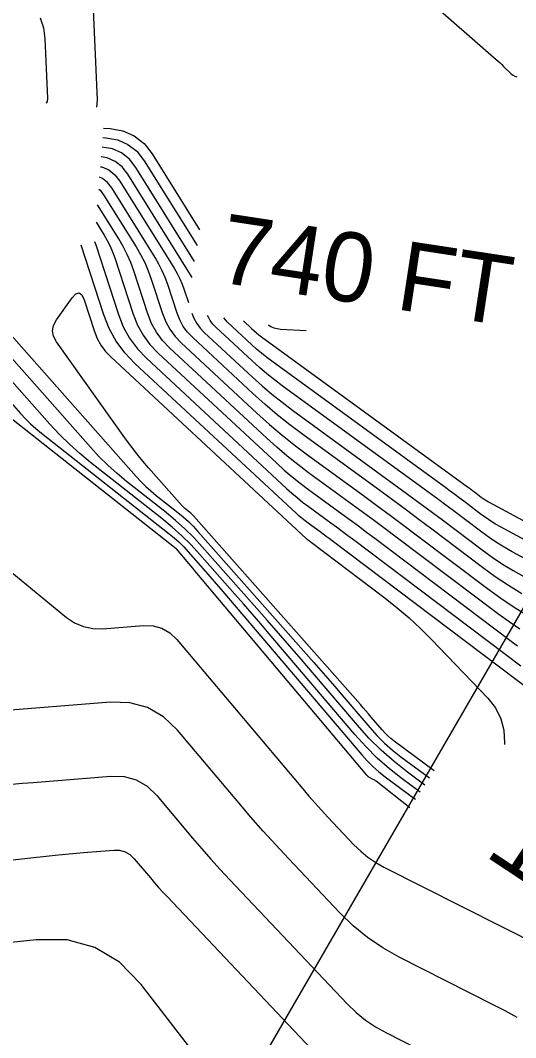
# Model space of a CAD drawing. Extents: x 1354696 to 1366163, y 660729 to 670380.
# Drawn here: x 1361233.4 to 1361276.2, y 664810.1 to 664898.2 of the extents above; entities that cross this region are included whole.
import ezdxf

# ---------------------------------------------------------------- set-up
doc = ezdxf.new("R2010")
doc.units = 0
for name, color, linetype in [('Default', 7, 'Continuous'), ('R_Contour Annot', 7, 'Continuous'), ('R_Contours', 7, 'Continuous')]:
    doc.layers.add(name, color=color, linetype=linetype)

msp = doc.modelspace()

# ---------------------------------------------------------------- linework, layer by layer
at = {"layer": 'Default'}
msp.add_lwpolyline([(1361297.119, 664882.191), (1361438.929, 664873.586), (1361352.904, 664835.143), (1361279.14, 664802.18), (1361229.797, 664765.976)], close=True, dxfattribs=at)
at = {"layer": 'R_Contours'}
for points in [[(1361244.215, 664921.359), (1361274.554, 664894.808), (1361274.716, 664894.664), (1361274.876, 664894.517), (1361275.034, 664894.368), (1361275.189, 664894.216), (1361275.807, 664893.605), (1361275.969, 664893.469), (1361276.146, 664893.364), (1361276.339, 664893.293)], [(1361239.979, 664890.669), (1361240.045, 664891.33), (1361239.324, 664907.611)], [(1361235.061, 664898.414), (1361235.353, 664897.562), (1361235.478, 664896.633), (1361235.709, 664891.437), (1361235.683, 664891.177), (1361235.59, 664891.016)], [(1361240.554, 664888.862), (1361241.121, 664888.823), (1361242.24, 664888.626), (1361243.219, 664888.196), (1361244.059, 664887.534), (1361244.76, 664886.639), (1361248.858, 664880.072)], [(1361240.49, 664888.044), (1361240.768, 664888.025), (1361241.78, 664887.847), (1361242.666, 664887.458), (1361243.426, 664886.858), (1361244.06, 664886.049), (1361248.648, 664878.697)], [(1361248.438, 664877.323), (1361243.361, 664885.459), (1361242.793, 664886.183), (1361242.114, 664886.719), (1361241.321, 664887.067), (1361240.425, 664887.225)], [(1361248.228, 664875.948), (1361242.661, 664884.869), (1361242.16, 664885.508), (1361241.561, 664885.981), (1361240.861, 664886.288), (1361240.358, 664886.377)], [(1361240.291, 664885.529), (1361240.401, 664885.509), (1361241.008, 664885.243), (1361241.528, 664884.833), (1361241.961, 664884.279), (1361246.669, 664876.734), (1361246.931, 664876.285), (1361247.164, 664875.823), (1361247.369, 664875.348), (1361247.544, 664874.86), (1361247.897, 664873.78)], [(1361276.767, 664848.551), (1361275.603, 664849.268), (1361274.467, 664850.028), (1361273.358, 664850.832), (1361268.981, 664854.136), (1361267.885, 664854.96), (1361266.785, 664855.779), (1361265.682, 664856.593), (1361264.576, 664857.403), (1361257.796, 664862.341), (1361256.678, 664863.181), (1361255.586, 664864.054), (1361254.52, 664864.959), (1361253.481, 664865.896), (1361248.278, 664870.73), (1361247.836, 664871.194), (1361247.463, 664871.703), (1361247.158, 664872.255), (1361246.922, 664872.851), (1361246.115, 664875.322), (1361245.896, 664875.932), (1361245.64, 664876.525), (1361245.35, 664877.101), (1361245.023, 664877.661), (1361241.261, 664883.689), (1361240.895, 664884.158), (1361240.455, 664884.505), (1361240.218, 664884.608)], [(1361240.137, 664883.581), (1361240.262, 664883.483), (1361240.562, 664883.1), (1361243.377, 664878.587), (1361243.768, 664877.917), (1361244.117, 664877.226), (1361244.423, 664876.515), (1361244.686, 664875.785), (1361245.653, 664872.823), (1361245.935, 664872.109), (1361246.301, 664871.447), (1361246.748, 664870.838), (1361247.277, 664870.281), (1361253.835, 664864.189), (1361254.917, 664863.213), (1361256.027, 664862.271), (1361257.164, 664861.362), (1361258.329, 664860.487), (1361263.044, 664857.052), (1361264.221, 664856.191), (1361265.394, 664855.325), (1361266.563, 664854.454), (1361267.729, 664853.578), (1361273.793, 664849.001), (1361274.933, 664848.174), (1361276.102, 664847.392), (1361277.3, 664846.654)], [(1361276.588, 664845.495), (1361275.662, 664846.114), (1361274.759, 664846.769), (1361265.886, 664853.467), (1361264.946, 664854.173), (1361264.004, 664854.874), (1361263.059, 664855.572), (1361262.11, 664856.266), (1361258.311, 664859.034), (1361257.372, 664859.739), (1361256.455, 664860.472), (1361255.561, 664861.231), (1361254.689, 664862.017), (1361246.277, 664869.833), (1361245.66, 664870.481), (1361245.138, 664871.191), (1361244.713, 664871.963), (1361244.383, 664872.795), (1361243.169, 664876.514), (1361242.91, 664877.234), (1361242.609, 664877.934), (1361242.265, 664878.615), (1361241.88, 664879.276), (1361240.031, 664882.239)], [(1361239.911, 664880.72), (1361240.603, 664879.611), (1361240.878, 664879.139), (1361241.123, 664878.653), (1361241.338, 664878.153), (1361241.523, 664877.639), (1361243.114, 664872.767), (1361243.49, 664871.816), (1361243.976, 664870.936), (1361244.572, 664870.125), (1361245.277, 664869.384), (1361255.543, 664859.846), (1361256.205, 664859.249), (1361256.884, 664858.673), (1361257.58, 664858.117), (1361258.292, 664857.581), (1361261.177, 664855.48), (1361261.897, 664854.953), (1361262.614, 664854.424), (1361263.33, 664853.891), (1361264.043, 664853.355), (1361275.725, 664844.537), (1361276.391, 664844.054)], [(1361277.657, 664840.074), (1361260.357, 664853.131), (1361260.096, 664853.327), (1361259.835, 664853.522), (1361259.573, 664853.715), (1361259.31, 664853.908), (1361258.256, 664854.676), (1361257.995, 664854.871), (1361257.741, 664855.074), (1361257.493, 664855.285), (1361257.251, 664855.503), (1361243.276, 664868.487), (1361242.396, 664869.412), (1361241.652, 664870.424), (1361241.045, 664871.524), (1361240.575, 664872.711), (1361238.607, 664878.74)], [(1361239.778, 664879.04), (1361239.878, 664878.765), (1361241.845, 664872.739), (1361242.268, 664871.67), (1361242.814, 664870.68), (1361243.484, 664869.769), (1361244.276, 664868.936), (1361256.397, 664857.675), (1361256.849, 664857.267), (1361257.312, 664856.874), (1361257.787, 664856.494), (1361258.274, 664856.128), (1361260.243, 664854.694), (1361260.735, 664854.334), (1361261.225, 664853.973), (1361261.713, 664853.609), (1361262.2, 664853.243), (1361276.691, 664842.305)], [(1361269.183, 664833.222), (1361265.713, 664835.79), (1361265.43, 664836.012), (1361265.162, 664836.25), (1361264.907, 664836.502), (1361264.666, 664836.77), (1361263.732, 664837.87), (1361263.498, 664838.144), (1361263.263, 664838.417), (1361263.026, 664838.69), (1361262.788, 664838.96), (1361248.356, 664855.289), (1361248.281, 664855.37), (1361248.202, 664855.449), (1361248.119, 664855.523), (1361248.033, 664855.594), (1361247.683, 664855.87), (1361247.597, 664855.941), (1361247.515, 664856.015), (1361247.436, 664856.093), (1361247.361, 664856.175), (1361244.453, 664859.462), (1361243.951, 664860.044), (1361243.466, 664860.638), (1361242.996, 664861.245), (1361242.542, 664861.865), (1361236.485, 664870.366), (1361236.232, 664870.841), (1361236.147, 664871.315), (1361236.232, 664871.79), (1361236.485, 664872.264), (1361237.837, 664874.162), (1361238.156, 664874.508), (1361238.435, 664874.596), (1361238.675, 664874.428), (1361238.875, 664874.003), (1361239.771, 664871.26), (1361240.016, 664870.641), (1361240.332, 664870.068), (1361240.72, 664869.54), (1361241.179, 664869.058), (1361258.105, 664853.332), (1361258.137, 664853.303), (1361258.17, 664853.275), (1361258.203, 664853.249), (1361258.237, 664853.223), (1361258.376, 664853.122), (1361258.411, 664853.096), (1361258.445, 664853.071), (1361258.48, 664853.045), (1361258.514, 664853.019), (1361264.925, 664848.181), (1361265.986, 664847.346), (1361267.012, 664846.469), (1361268.001, 664845.552), (1361268.954, 664844.595), (1361273.811, 664839.513), (1361274.482, 664838.664), (1361274.948, 664837.738), (1361275.209, 664836.734), (1361275.264, 664835.653), (1361275.258, 664835.516)], [(1361248.202, 664872.852), (1361248.38, 664872.401), (1361248.625, 664871.958), (1361248.924, 664871.551), (1361249.278, 664871.179), (1361253.449, 664867.304), (1361254.282, 664866.553), (1361255.136, 664865.827), (1361256.011, 664865.128), (1361256.908, 664864.454), (1361266.445, 664857.507), (1361267.313, 664856.872), (1361268.178, 664856.234), (1361269.04, 664855.591), (1361269.9, 664854.945), (1361273.333, 664852.354), (1361274.202, 664851.724), (1361275.093, 664851.127), (1361276.006, 664850.565), (1361276.941, 664850.037)], [(1361289.018, 664845.123), (1361275.923, 664852.196), (1361275.246, 664852.579), (1361274.584, 664852.987), (1361273.938, 664853.419), (1361273.307, 664853.876), (1361270.819, 664855.755), (1361270.196, 664856.223), (1361269.571, 664856.688), (1361268.943, 664857.151), (1361268.314, 664857.612), (1361256.02, 664866.567), (1361255.345, 664867.074), (1361254.686, 664867.6), (1361254.043, 664868.146), (1361253.417, 664868.711), (1361250.278, 664871.627), (1361250.012, 664871.907), (1361249.787, 664872.214), (1361249.603, 664872.547), (1361249.565, 664872.644)], [(1361231.705, 664871.917), (1361243.389, 664858.709), (1361243.795, 664858.271), (1361244.218, 664857.853), (1361244.66, 664857.453), (1361245.121, 664857.074), (1361246.999, 664855.593), (1361247.459, 664855.213), (1361247.901, 664854.814), (1361248.325, 664854.395), (1361248.73, 664853.957), (1361258.753, 664842.616), (1361259.367, 664841.918), (1361259.978, 664841.216), (1361260.585, 664840.511), (1361261.189, 664839.804), (1361263.597, 664836.967), (1361264.217, 664836.278), (1361264.874, 664835.627), (1361265.567, 664835.015), (1361266.297, 664834.442), (1361268.777, 664832.607)], [(1361291.054, 664845.633), (1361274.905, 664854.356), (1361274.485, 664854.593), (1361274.074, 664854.846), (1361273.673, 664855.114), (1361273.282, 664855.398), (1361271.738, 664856.564), (1361271.351, 664856.854), (1361270.963, 664857.143), (1361270.574, 664857.431), (1361270.184, 664857.716), (1361255.131, 664868.68), (1361254.678, 664869.021), (1361254.236, 664869.374), (1361253.805, 664869.74), (1361253.384, 664870.119), (1361251.279, 664872.076), (1361251.1, 664872.264), (1361250.979, 664872.428)], [(1361252.659, 664872.171), (1361253.352, 664871.527), (1361253.567, 664871.334), (1361253.787, 664871.147), (1361254.012, 664870.967), (1361254.243, 664870.794), (1361272.053, 664857.821), (1361272.205, 664857.71), (1361272.356, 664857.598), (1361272.506, 664857.486), (1361272.657, 664857.373), (1361273.257, 664856.92), (1361273.409, 664856.81), (1361273.564, 664856.706), (1361273.724, 664856.607), (1361273.887, 664856.515), (1361293.089, 664846.143)], [(1361254.821, 664871.841), (1361255.043, 664871.702), (1361255.307, 664871.585), (1361255.585, 664871.508), (1361255.878, 664871.47), (1361258.096, 664871.341)], [(1361268.371, 664831.991), (1361266.88, 664833.094), (1361265.704, 664834.018), (1361264.587, 664835.004), (1361263.528, 664836.053), (1361262.528, 664837.165), (1361258.646, 664841.738), (1361257.672, 664842.879), (1361256.693, 664844.015), (1361255.709, 664845.146), (1361254.718, 664846.272), (1361249.104, 664852.624), (1361248.369, 664853.419), (1361247.601, 664854.179), (1361246.799, 664854.903), (1361245.964, 664855.592), (1361242.558, 664858.277), (1361241.723, 664858.966), (1361240.922, 664859.69), (1361240.153, 664860.45), (1361239.418, 664861.244), (1361232.153, 664869.457)], [(1361267.964, 664831.376), (1361266.415, 664832.522), (1361265.304, 664833.395), (1361264.248, 664834.327), (1361263.248, 664835.318), (1361262.303, 664836.369), (1361254.897, 664845.092), (1361254.158, 664845.958), (1361253.416, 664846.819), (1361252.669, 664847.677), (1361251.917, 664848.532), (1361248.904, 664851.941), (1361248.133, 664852.775), (1361247.327, 664853.572), (1361246.486, 664854.332), (1361245.61, 664855.055), (1361239.435, 664859.923), (1361238.5, 664860.694), (1361237.603, 664861.505), (1361236.743, 664862.355), (1361235.92, 664863.244), (1361232.601, 664866.996)], [(1361231.743, 664866.011), (1361233.382, 664864.158), (1361233.802, 664863.705), (1361234.24, 664863.272), (1361234.697, 664862.859), (1361235.173, 664862.466), (1361246.232, 664853.748), (1361246.67, 664853.386), (1361247.091, 664853.006), (1361247.495, 664852.607), (1361247.881, 664852.19), (1361249.389, 664850.483), (1361249.766, 664850.055), (1361250.14, 664849.625), (1361250.511, 664849.194), (1361250.881, 664848.761), (1361262.9, 664834.604), (1361263.366, 664834.085), (1361263.86, 664833.596), (1361264.381, 664833.137), (1361264.929, 664832.706), (1361267.176, 664831.043), (1361267.557, 664830.759)], [(1361267.071, 664830.022), (1361264.165, 664832.315), (1361264.102, 664832.362), (1361264.037, 664832.406), (1361263.97, 664832.447), (1361263.901, 664832.484), (1361263.517, 664832.678), (1361263.498, 664832.689), (1361263.481, 664832.7), (1361263.465, 664832.714), (1361263.449, 664832.728), (1361263.391, 664832.79), (1361263.377, 664832.806), (1361263.362, 664832.821), (1361263.348, 664832.837), (1361263.334, 664832.853), (1361248.635, 664850.341), (1361248.459, 664850.55), (1361248.282, 664850.76), (1361248.105, 664850.969), (1361247.928, 664851.178), (1361246.865, 664852.429), (1361246.857, 664852.439), (1361246.854, 664852.442), (1361230.912, 664865.009)], [(1361231.424, 664851.347), (1361237.34, 664846.512), (1361238.05, 664846.03), (1361238.81, 664845.706), (1361239.618, 664845.54), (1361240.477, 664845.531), (1361244.007, 664845.812), (1361244.851, 664845.789), (1361245.616, 664845.579), (1361246.303, 664845.181), (1361246.912, 664844.597), (1361257.794, 664831.652), (1361258.326, 664831.028), (1361258.867, 664830.412), (1361259.418, 664829.804), (1361259.977, 664829.205), (1361262.232, 664826.822), (1361262.817, 664826.254), (1361263.444, 664825.743), (1361264.113, 664825.289), (1361264.824, 664824.89), (1361281.746, 664816.332)], [(1361276.346, 664811.865), (1361275.324, 664812.436), (1361274.286, 664812.978), (1361266.132, 664817.102), (1361264.728, 664817.888), (1361263.408, 664818.786), (1361262.17, 664819.795), (1361261.016, 664820.915), (1361256.563, 664825.619), (1361255.459, 664826.803), (1361254.373, 664828.003), (1361253.304, 664829.219), (1361252.253, 664830.45), (1361246.97, 664836.736), (1361245.75, 664837.906), (1361244.374, 664838.702), (1361242.842, 664839.123), (1361241.152, 664839.169), (1361231.059, 664838.366)], [(1361232.629, 664832.061), (1361233.547, 664832.145), (1361234.466, 664832.222), (1361241.192, 664832.757), (1361242.344, 664832.725), (1361243.389, 664832.438), (1361244.327, 664831.896), (1361245.158, 664831.098), (1361248.269, 664827.397), (1361249.053, 664826.478), (1361249.851, 664825.57), (1361250.662, 664824.674), (1361251.486, 664823.791), (1361261.647, 664813.057), (1361262.412, 664812.314), (1361263.233, 664811.644), (1361264.109, 664811.049), (1361265.04, 664810.527), (1361268.874, 664808.588)], [(1361222.702, 664824.416), (1361236.358, 664825.919), (1361236.973, 664825.984), (1361237.588, 664826.045), (1361238.204, 664826.101), (1361238.82, 664826.152), (1361241.435, 664826.36), (1361241.952, 664826.346), (1361242.421, 664826.217), (1361242.843, 664825.974), (1361243.216, 664825.615), (1361244.613, 664823.953), (1361244.966, 664823.54), (1361245.324, 664823.132), (1361245.688, 664822.73), (1361246.059, 664822.333), (1361262.581, 664804.877)], [(1361253.405, 664802.307), (1361243.808, 664814.733), (1361241.946, 664816.652), (1361239.813, 664817.937), (1361237.41, 664818.587), (1361234.736, 664818.603), (1361218.182, 664816.829)]]:
    msp.add_lwpolyline(points, dxfattribs=at)

# ---------------------------------------------------------------- texts
at = {"layer": 'R_Contour Annot'}
for s, rotation, p in [('740 FT', 351.31758, (1361250.296, 664875.567)), ('735 FT', 146.56755, (1361298.324, 664816.693))]:
    msp.add_text(s, height=6, rotation=rotation, dxfattribs=at).set_placement(p)

doc.saveas('drawing.dxf')
